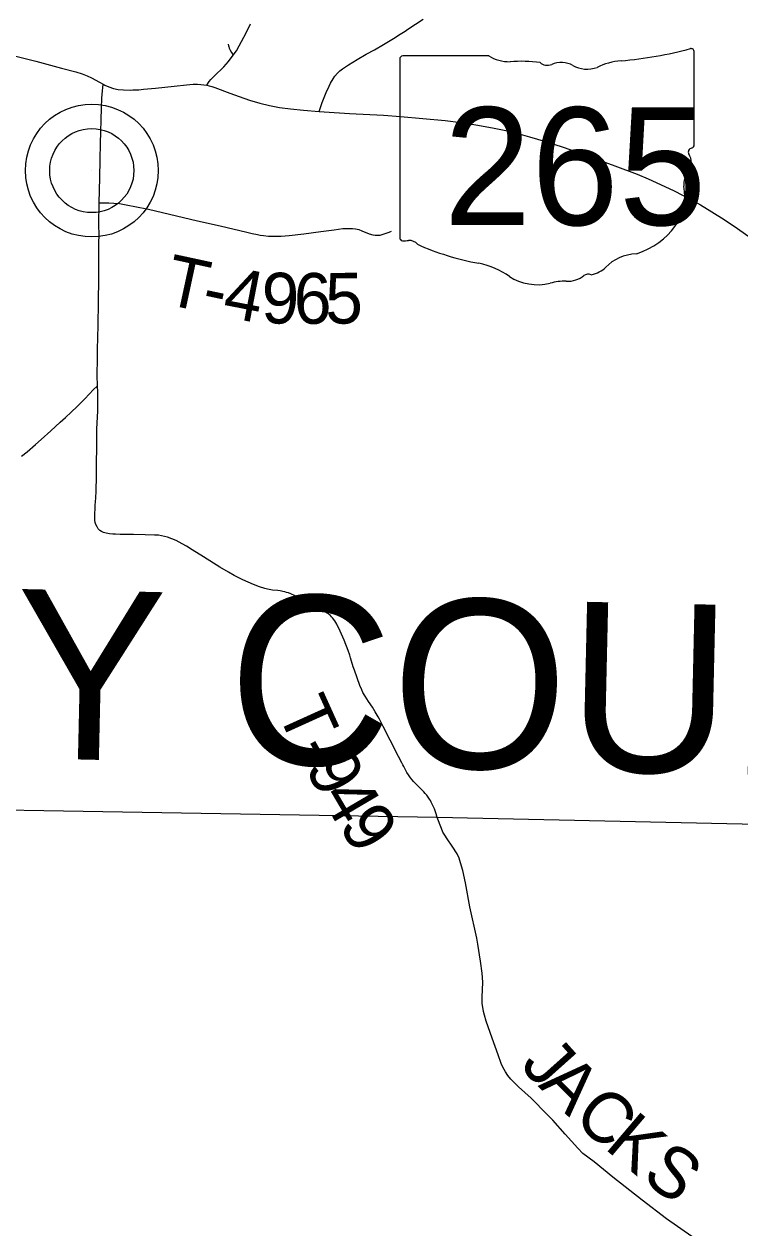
# Model space of a CAD drawing. Extents: x 0 to 191, y 0 to 55.
# Drawn here: x 23.744 to 24.946, y 16.621 to 18.644 of the extents above; entities that cross this region are included whole.
import ezdxf

# ---------------------------------------------------------------- set-up
doc = ezdxf.new("R2010")
doc.units = 0
for name, color, linetype in [('GM_X_County_Text', 7, 'Continuous'), ('GM_X_State_Location', 7, 'Continuous'), ('GM_X_State_Route', 7, 'Continuous'), ('GM_X_State_Shield', 7, 'Continuous'), ('GM_X_Township_Road', 7, 'Continuous'), ('GM_X_Township_Road_Text', 7, 'Continuous'), ('GM_X_Township_Text', 7, 'Continuous'), ('GM_X_Unincorporated', 7, 'Continuous'), ('GM_X_Unincorporated_Location', 7, 'Continuous')]:
    doc.layers.add(name, color=color, linetype=linetype)

msp = doc.modelspace()

# ---------------------------------------------------------------- linework, layer by layer
at = {"layer": 'GM_X_State_Route'}
for points in [[(23.7163, 18.5929), (23.7633, 18.5812), (23.8065, 18.5697), (23.8309, 18.5631), (23.8416, 18.5597), (23.8496, 18.5567), (23.8572, 18.5531), (23.8703, 18.5458), (23.8765, 18.5425)], [(23.8765, 18.5425), (23.8793, 18.541), (23.886, 18.5381), (23.8938, 18.5355), (23.9018, 18.5337), (23.9109, 18.5328), (23.9228, 18.5327), (23.9265, 18.5328), (23.9367, 18.5333), (23.9441, 18.5339), (23.9645, 18.5356), (23.996, 18.539), (24.0164, 18.5414), (24.0276, 18.5423), (24.0351, 18.5425), (24.0407, 18.542), (24.0505, 18.5406)], [(24.0505, 18.5406), (24.0548, 18.5398), (24.0591, 18.5385), (24.064, 18.5369), (24.0894, 18.5277), (24.1051, 18.522), (24.1227, 18.5157), (24.1397, 18.5105), (24.156, 18.5065), (24.1726, 18.5034), (24.1911, 18.5009), (24.2134, 18.4987), (24.2395, 18.4968), (24.2478, 18.4962), (24.2906, 18.4935), (24.3474, 18.4903), (24.3762, 18.4884), (24.4513, 18.4815), (24.4772, 18.4783), (24.5029, 18.4743), (24.5304, 18.4694), (24.5531, 18.4646), (24.5694, 18.4607), (24.5928, 18.4543), (24.6195, 18.4462), (24.6496, 18.4365), (24.6795, 18.4262), (24.7364, 18.4054), (24.7739, 18.3912), (24.7919, 18.3837), (24.8131, 18.3742), (24.8357, 18.3632), (24.863, 18.3492), (24.8802, 18.3398), (24.8993, 18.3283), (24.9197, 18.3153), (24.942, 18.3001), (24.9785, 18.2743)]]:
    msp.add_lwpolyline(points, dxfattribs=at)
at = {"layer": 'GM_X_State_Shield'}
for p, q in [((24.5247, 18.59), (24.3799, 18.59)), ((24.8694, 18.4404), (24.8694, 18.5974)), ((24.375, 18.5848), (24.375, 18.2846)), ((24.8693, 18.4404), (24.8694, 18.4404))]:
    msp.add_line(p, q, dxfattribs=at)
for centre, major_axis, start_param, end_param in [((24.3807, 18.5854), (0.00573, 0), 1.712693, 3.28349), ((24.5591, 18.6248), (0.0556, 0), 4.042523, 4.731795), ((24.6933, 18.9992), (0.5243, 0), 4.814394, 5.042369), ((24.8639, 18.598), (0.0055, 0), 6.141152, 7.989035), ((24.5776, 18.4214), (0.1994, 0), 1.404758, 1.657858), ((24.6228, 18.587), (0.016, 0), 3.836095, 5.185415), ((24.6464, 18.5523), (0.0333, 0), 0.950623, 2.079405), ((24.6894, 18.5999), (0.0401, 0), 4.081561, 5.145723), ((24.7602, 18.4983), (0.1055, 0), 1.699011, 2.107814), ((24.8681, 18.4288), (0.00852, 0), 1.883978, 3.671073), ((24.8635, 18.4398), (0.00589, 0), 5.05454, 6.418171), ((24.8139, 18.409), (0.0511, 0), 5.934695, 6.695948), ((24.8891, 18.3747), (0.0372, 0), 2.387724, 3.262537), ((24.7227, 18.3547), (0.1311, 0), 5.101752, 6.440018), ((24.3807, 18.284), (0.00578, 0), 3.00124, 4.508301), ((24.3816, 18.3147), (0.0441, 0), 4.665946, 4.897461), ((24.3906, 18.2673), (0.0159, 0), 0.519207, 1.627899), ((24.5914, 18.537), (0.3786, 0), 4.195997, 4.488961), ((24.7779, 18.2003), (0.0718, 0), 1.647645, 2.488434), ((24.4785, 18.1498), (0.1185, 0), 0.823519, 1.323587), ((24.6918, 18.2142), (0.0113, 0), 1.147584, 2.315152), ((24.687, 18.2555), (0.0424, 0), 4.937069, 5.64225), ((24.6066, 18.2658), (0.0752, 0), 4.026481, 4.996735), ((24.65, 18.162), (0.0618, 0), 1.495662, 1.94098), ((24.6555, 18.2433), (0.04, 0), 4.691044, 5.507374)]:
    msp.add_ellipse(centre, major_axis=major_axis, ratio=0.8, start_param=start_param, end_param=end_param, dxfattribs=at)
at = {"layer": 'GM_X_Township_Road'}
for points in [[(24.2395, 18.4968), (24.2429, 18.5067), (24.2447, 18.5119), (24.2511, 18.5283), (24.2562, 18.5393), (24.2587, 18.5443), (24.2629, 18.5515), (24.266, 18.5561), (24.2703, 18.5611), (24.2743, 18.5649), (24.2787, 18.5684), (24.2887, 18.5752), (24.3031, 18.5839), (24.3184, 18.5928), (24.3323, 18.6004), (24.3476, 18.6093), (24.3643, 18.6195), (24.3754, 18.6263), (24.3839, 18.6318), (24.3886, 18.6348), (24.4142, 18.6516)], [(24.0952, 18.5912), (24.1004, 18.5987), (24.1051, 18.6067), (24.113, 18.6215), (24.1186, 18.6323), (24.1243, 18.644)], [(24.0868, 18.61), (24.0874, 18.6069), (24.0877, 18.6051), (24.088, 18.604), (24.0885, 18.603), (24.089, 18.6019), (24.09, 18.5998), (24.0924, 18.5959), (24.0952, 18.5912)], [(24.0505, 18.5406), (24.0545, 18.5471), (24.0573, 18.5506), (24.0607, 18.554), (24.0673, 18.5603), (24.0747, 18.5672), (24.0792, 18.5719), (24.0871, 18.5809), (24.0952, 18.5912)], [(23.8701, 18.3433), (23.871, 18.3851), (23.8718, 18.4159), (23.8724, 18.4429), (23.8726, 18.4625), (23.8731, 18.4829), (23.8736, 18.5025), (23.8744, 18.5192), (23.8755, 18.5313), (23.8765, 18.5425)], [(23.8765, 18.5425), (23.8793, 18.541), (23.886, 18.5381), (23.8938, 18.5355), (23.9018, 18.5337), (23.9109, 18.5328), (23.9228, 18.5327), (23.9265, 18.5328), (23.9367, 18.5333), (23.9441, 18.5339), (23.9645, 18.5356), (23.996, 18.539), (24.0164, 18.5414), (24.0276, 18.5423), (24.0351, 18.5425), (24.0407, 18.542), (24.0505, 18.5406)], [(23.8669, 18.0359), (23.8666, 18.0537), (23.867, 18.0817), (23.8672, 18.0975), (23.8678, 18.1161), (23.8683, 18.1375), (23.8684, 18.1459), (23.8687, 18.1673), (23.8689, 18.1804), (23.869, 18.1924), (23.8691, 18.1999), (23.8693, 18.2136), (23.8694, 18.2182), (23.8694, 18.2238), (23.8693, 18.2381), (23.8695, 18.2474), (23.8691, 18.2623), (23.8695, 18.2753), (23.8697, 18.2893), (23.8695, 18.306), (23.8695, 18.3144), (23.8699, 18.3358), (23.8701, 18.3433)], [(23.8701, 18.3433), (23.8781, 18.3432), (23.8864, 18.3431), (23.8947, 18.3428), (23.904, 18.3418), (23.9178, 18.3395), (23.9297, 18.3372), (23.9525, 18.3323), (24.0351, 18.3129), (24.0733, 18.3043), (24.1177, 18.2938), (24.1271, 18.2917), (24.136, 18.2898), (24.1405, 18.289), (24.146, 18.2881), (24.1544, 18.2874), (24.1647, 18.2869), (24.1758, 18.2872), (24.1889, 18.2882), (24.2139, 18.291), (24.2425, 18.295), (24.2646, 18.298), (24.2794, 18.2998), (24.2887, 18.3003), (24.2952, 18.3001), (24.3007, 18.2994), (24.3035, 18.2988), (24.3061, 18.2981), (24.3114, 18.2962), (24.3235, 18.2913), (24.3297, 18.2894), (24.3334, 18.2887), (24.338, 18.2886), (24.3417, 18.289), (24.3471, 18.2903), (24.3568, 18.2937), (24.361, 18.2956)], [(23.7394, 17.9174), (23.7487, 17.9251), (23.7629, 17.9369), (23.7726, 17.9455), (23.7889, 17.9604), (23.8045, 17.9747), (23.8133, 17.9827), (23.8227, 17.9916), (23.8327, 18.0012), (23.8452, 18.0136), (23.8535, 18.0223), (23.86, 18.0289), (23.8669, 18.0359)], [(24.4379, 17.3103), (24.436, 17.3168), (24.4349, 17.3202), (24.433, 17.3251), (24.4311, 17.3296), (24.4279, 17.3363), (24.4264, 17.3388), (24.4251, 17.3411), (24.4227, 17.3444), (24.4201, 17.3479), (24.4177, 17.3506), (24.4152, 17.3535), (24.4074, 17.3615), (24.4001, 17.3688), (24.398, 17.3709), (24.3955, 17.3736), (24.3928, 17.3769), (24.3893, 17.3822), (24.3868, 17.3861), (24.3815, 17.3959), (24.3798, 17.3991), (24.3781, 17.4024), (24.3727, 17.4131), (24.3588, 17.4405), (24.347, 17.4636), (24.3436, 17.4701), (24.3406, 17.4757), (24.3384, 17.4796), (24.3353, 17.485), (24.3335, 17.4882), (24.3289, 17.4957), (24.3224, 17.5054), (24.3166, 17.5142), (24.3131, 17.5207), (24.3111, 17.5247), (24.3078, 17.5322), (24.2987, 17.558), (24.2968, 17.5639), (24.2922, 17.5788), (24.2908, 17.5831), (24.2881, 17.591), (24.2815, 17.6084), (24.2749, 17.6238), (24.2689, 17.6354), (24.2656, 17.641), (24.2617, 17.6462), (24.2604, 17.6479), (24.2585, 17.6496), (24.2568, 17.6511), (24.255, 17.6526), (24.252, 17.6546), (24.2488, 17.6567), (24.2308, 17.6666), (24.2153, 17.675), (24.1994, 17.683), (24.1917, 17.6863), (24.1878, 17.6877), (24.1847, 17.6887), (24.1816, 17.6896), (24.1784, 17.6902), (24.174, 17.6911), (24.1701, 17.6917), (24.1609, 17.6927), (24.1526, 17.6941), (24.1481, 17.6951), (24.1393, 17.698), (24.1289, 17.7021), (24.111, 17.71), (24.0967, 17.717), (24.0869, 17.7224), (24.0725, 17.7309), (24.0449, 17.7483), (24.026, 17.7602), (24.0166, 17.7662), (24.0094, 17.7704), (23.9994, 17.7756), (23.9917, 17.7788), (23.9848, 17.7812), (23.9796, 17.7827), (23.9747, 17.7837), (23.9693, 17.7846), (23.9628, 17.785), (23.947, 17.7855), (23.9274, 17.7858), (23.9051, 17.7861), (23.8976, 17.7864), (23.893, 17.7866), (23.8874, 17.787), (23.8819, 17.788), (23.8774, 17.7893), (23.874, 17.7908), (23.871, 17.7929), (23.8684, 17.7955), (23.8663, 17.7986), (23.8644, 17.8028), (23.8633, 17.8063), (23.8627, 17.81), (23.8625, 17.8127), (23.8624, 17.8155), (23.8624, 17.8201), (23.863, 17.8303), (23.8633, 17.8359), (23.8636, 17.8405), (23.8641, 17.848), (23.8646, 17.8582), (23.8653, 17.8843), (23.8656, 17.9066), (23.8658, 17.9318), (23.8661, 17.9635), (23.8674, 17.9932), (23.8678, 18.0137), (23.8675, 18.0249), (23.8669, 18.0359)], [(24.8653, 16.6063), (24.823, 16.6364), (24.782, 16.6677), (24.7331, 16.7061), (24.7012, 16.732), (24.6826, 16.7462), (24.6742, 16.7547), (24.6527, 16.7783), (24.6318, 16.8018), (24.6225, 16.8115), (24.5955, 16.8388), (24.5745, 16.8581), (24.5612, 16.8711), (24.5567, 16.8769), (24.5525, 16.8832), (24.5481, 16.891), (24.5453, 16.897), (24.54, 16.9115), (24.5299, 16.94), (24.5199, 16.9683), (24.5171, 16.9784), (24.5156, 16.9846), (24.5134, 16.9983), (24.5135, 17.0088), (24.5146, 17.034), (24.5132, 17.0488), (24.5106, 17.069), (24.506, 17.0977), (24.5042, 17.1078), (24.4927, 17.1606), (24.4851, 17.2006), (24.4806, 17.2215), (24.477, 17.2344), (24.4746, 17.2419), (24.4712, 17.2493), (24.463, 17.2622), (24.4544, 17.2744), (24.4504, 17.2806), (24.4475, 17.286), (24.4452, 17.2918), (24.4379, 17.3103)]]:
    msp.add_lwpolyline(points, dxfattribs=at)
at = {"layer": 'GM_X_Township_Text'}
msp.add_lwpolyline([(19.2489, 17.3861), (20.0055, 17.3808), (20.0362, 17.3813), (20.2027, 17.3788), (21.3441, 17.3595), (21.3834, 17.3632), (22.3108, 17.344), (22.3648, 17.3434), (23.049, 17.3347), (24.4376, 17.3111), (25.6416, 17.2846), (26.1168, 17.2826), (26.2142, 17.2788), (26.341, 17.2747), (26.4349, 17.2743), (26.7662, 17.2696), (26.8925, 17.2684), (26.895, 17.4224), (26.8961, 17.4889), (26.8962, 17.4941), (26.9355, 19.0171), (26.9454, 19.9697)], dxfattribs=at)
at = {"layer": 'GM_X_Unincorporated'}
for radius in [0.1116, 0.0707]:
    msp.add_circle((23.8575, 18.3974), radius, dxfattribs=at)
at = {"layer": 'GM_X_Unincorporated_Location'}
msp.add_line((23.8575, 18.3974), (23.8575, 18.3974), dxfattribs=at)

# ---------------------------------------------------------------- texts
at = {"layer": 'GM_X_County_Text'}
msp.add_text('GUERNSEY COUNTY', height=0.284091, rotation=358.7038, dxfattribs=at).set_placement((21.8471, 17.453))
at = {"layer": 'GM_X_State_Location'}
for s in ['s', 'r']:
    msp.add_text(s, height=0.000284, dxfattribs=at).set_placement((24.6166, 18.4147))
msp.add_text('265', height=0.000284, rotation=0, dxfattribs=at).set_placement((24.5164, 18.3941))
at = {"layer": 'GM_X_State_Shield'}
msp.add_text('265', height=0.19775, dxfattribs=at).set_placement((24.4487, 18.3058))
at = {"layer": 'GM_X_Township_Road_Text'}
for s, rotation, p in [('T', 347.8184, (23.9764, 18.1741)), ('4', 349.0381, (24.0748, 18.1529)), ('9', 358.3817, (24.1414, 18.1413)), ('6', 0.3457, (24.1971, 18.1398)), ('5', 0.4677, (24.2498, 18.1401)), ('-', 348.0133, (24.039, 18.1605)), ('T', 294.3681, (24.1678, 17.4899)), ('-', 299.0461, (24.1975, 17.4251)), ('9', 298.9303, (24.2144, 17.3945)), ('4', 300.5098, (24.2411, 17.3463)), ('9', 303.6567, (24.2705, 17.2968)), ('J', 311.7674, (24.5754, 16.8934)), ('A', 315.2962, (24.606, 16.8594)), ('C', 318.6059, (24.6632, 16.8029)), ('K', 319.6153, (24.7169, 16.7556)), ('S', 323.4722, (24.779, 16.7031))]:
    msp.add_text(s, height=0.0852, rotation=rotation, dxfattribs=at).set_placement(p)

doc.saveas('drawing.dxf')
